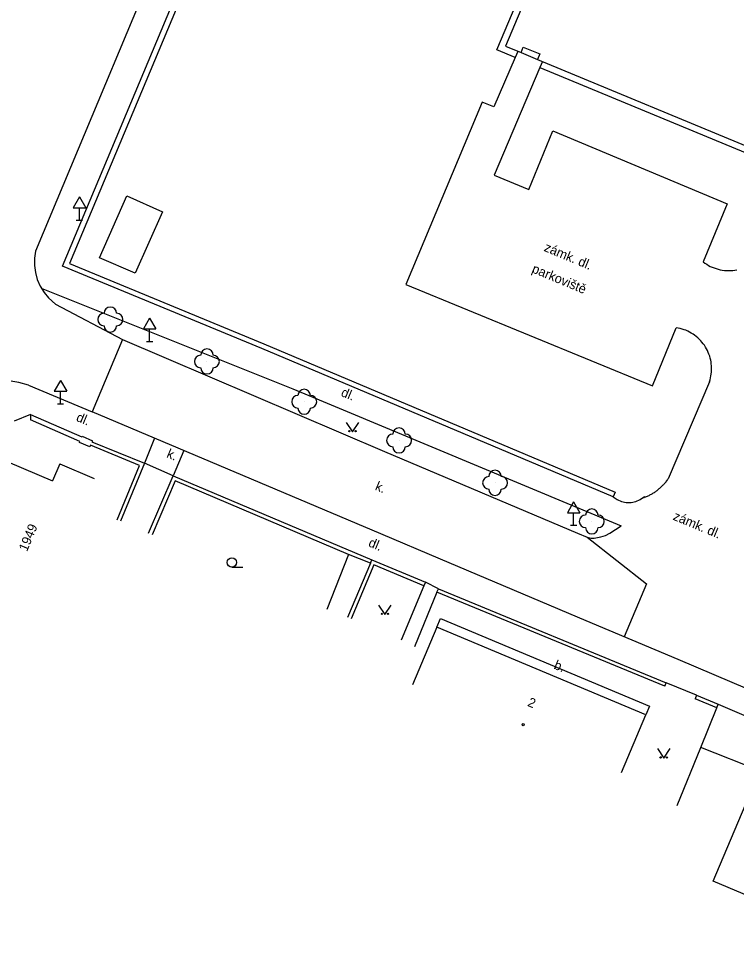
# Model space of a CAD drawing. Extents: x -584400 to -581602, y -1210894 to -1208793.
# Drawn here: x -582727.9 to -582670.6, y -1210406.4 to -1210331.3 of the extents above; entities that cross this region are included whole.
import ezdxf

# ---------------------------------------------------------------- set-up
doc = ezdxf.new("R2010")
doc.units = 0
for name, color, linetype in [('BUDOVY_MĚŘ', 7, 'Continuous'), ('POMOC_POPIS', 7, 'Continuous'), ('ROZHRANÍ_PLOCH', 7, 'Continuous'), ('ZELEŇ', 7, 'Continuous'), ('ZN_BUDOV', 7, 'Continuous'), ('ZN_DOPLŇKOVÉ', 7, 'Continuous'), ('ZN_KULTUR', 7, 'Continuous'), ('Č_POPIS_EVID', 7, 'Continuous')]:
    doc.layers.add(name, color=color, linetype=linetype)

msp = doc.modelspace()

# ---------------------------------------------------------------- linework, layer by layer
at = {"layer": 'BUDOVY_MĚŘ'}
for points in [[(-582650.92, -1210245.99), (-582652.11, -1210245.5), (-582654.83, -1210251.99), (-582666.83, -1210280.56), (-582672.22, -1210278.3), (-582679.67, -1210296.1), (-582674.28, -1210298.36), (-582686.39, -1210327.12), (-582689.05, -1210333.46), (-582687.79, -1210333.98)], [(-582686.49, -1210334.52), (-582668.62, -1210341.94), (-582664.41, -1210331.86), (-582674.66, -1210327.66)], [(-582687.79, -1210333.98), (-582687.62, -1210333.55), (-582686.31, -1210334.07), (-582686.49, -1210334.52)], [(-582687.79, -1210333.98), (-582686.49, -1210334.52)], [(-582719.29, -1210345.42), (-582716.46, -1210346.69), (-582718.65, -1210351.61), (-582721.5, -1210350.37), (-582719.29, -1210345.42)], [(-582732.63, -1210375.66), (-582728.81, -1210366.68), (-582725.24, -1210368.2)], [(-582724.66, -1210366.84), (-582725.24, -1210368.2)], [(-582724.66, -1210366.84), (-582721.9, -1210368.01)], [(-582699.84, -1210374.79), (-582701.59, -1210374.1), (-582703.33, -1210378.47)], [(-582699.84, -1210374.79), (-582701.66, -1210379.12)], [(-582679.77, -1210391.51), (-582677.83, -1210386.9), (-582694.54, -1210379.89), (-582696.48, -1210384.5)], [(-582654.16, -1210397.52), (-582657.89, -1210406.35), (-582672.45, -1210400.2), (-582668.72, -1210391.37)]]:
    msp.add_lwpolyline(points, dxfattribs=at)
at = {"layer": 'ROZHRANÍ_PLOCH'}
for points in [[(-582665.23, -1210206.02), (-582665.67, -1210206.18), (-582666.09, -1210206.41), (-582666.46, -1210206.71), (-582666.78, -1210207.06), (-582666.97, -1210207.36), (-582670.64, -1210215.81), (-582689.2, -1210260.36), (-582714.32, -1210320.47), (-582726.61, -1210349.84), (-582726.69, -1210350.41), (-582726.69, -1210350.99), (-582726.61, -1210351.56), (-582726.46, -1210352.12), (-582726.23, -1210352.64), (-582725.92, -1210353.14), (-582725.56, -1210353.58), (-582724.99, -1210354.08), (-582719.66, -1210356.9)], [(-582686.31, -1210335.17), (-582668.34, -1210342.6), (-582663.71, -1210331.56), (-582673.97, -1210327.39), (-582663.63, -1210302.71), (-582662.88, -1210303.02), (-582662.23, -1210301.56), (-582660.12, -1210296.38)], [(-582688.27, -1210334.38), (-582689.74, -1210333.76), (-582687.9, -1210329.39)], [(-582688.05, -1210333.88), (-582688.27, -1210334.38), (-582689.97, -1210338.3), (-582690.92, -1210337.93), (-582697.02, -1210352.5), (-582677.29, -1210360.62), (-582675.4, -1210355.96)], [(-582686.1, -1210334.68), (-582686.31, -1210335.17), (-582689.95, -1210343.77), (-582687.19, -1210344.92), (-582685.25, -1210340.23), (-582671.32, -1210346.06), (-582673.25, -1210350.7), (-582673.11, -1210350.8), (-582672.97, -1210350.89), (-582672.83, -1210350.98), (-582672.68, -1210351.06), (-582672.53, -1210351.13), (-582672.37, -1210351.19), (-582672.21, -1210351.24), (-582672.05, -1210351.29), (-582671.88, -1210351.33), (-582671.72, -1210351.36), (-582671.55, -1210351.38), (-582671.38, -1210351.39), (-582671.22, -1210351.4), (-582671.05, -1210351.39), (-582670.88, -1210351.38), (-582670.71, -1210351.36), (-582670.55, -1210351.33)], [(-582726.15, -1210352.79), (-582706.03, -1210360.86), (-582679.79, -1210371.8)], [(-582672.75, -1210360.29), (-582672.7, -1210360.14), (-582672.66, -1210359.98), (-582672.63, -1210359.82), (-582672.61, -1210359.67), (-582672.59, -1210359.5), (-582672.58, -1210359.35), (-582672.58, -1210359.18), (-582672.59, -1210359.02), (-582672.6, -1210358.86), (-582672.62, -1210358.7), (-582672.65, -1210358.55), (-582672.69, -1210358.39), (-582672.73, -1210358.24), (-582672.79, -1210358.08), (-582672.84, -1210357.94), (-582672.91, -1210357.79), (-582672.98, -1210357.65), (-582673.06, -1210357.51), (-582673.15, -1210357.37), (-582673.25, -1210357.24), (-582673.35, -1210357.12), (-582673.45, -1210357), (-582673.56, -1210356.88), (-582673.68, -1210356.77), (-582673.8, -1210356.67), (-582673.93, -1210356.57), (-582674.06, -1210356.47), (-582674.2, -1210356.39), (-582674.34, -1210356.31), (-582674.48, -1210356.24), (-582674.63, -1210356.17), (-582674.78, -1210356.12), (-582674.93, -1210356.07), (-582675.09, -1210356.02), (-582675.24, -1210355.99), (-582675.4, -1210355.96)], [(-582719.66, -1210356.9), (-582722.07, -1210362.68)], [(-582719.66, -1210356.9), (-582698.72, -1210365.85), (-582683.3, -1210372.39), (-582682.51, -1210372.7)], [(-582727.17, -1210360.56), (-582727.92, -1210360.34), (-582729.02, -1210360.15), (-582729.52, -1210360.23), (-582730, -1210360.39), (-582730.44, -1210360.62), (-582730.85, -1210360.92), (-582731.2, -1210361.29), (-582731.49, -1210361.7), (-582731.62, -1210361.93)], [(-582727.17, -1210360.56), (-582722.07, -1210362.68)], [(-582672.75, -1210360.29), (-582676.06, -1210368.04)], [(-582717.08, -1210364.78), (-582722.07, -1210362.68)], [(-582717.08, -1210364.78), (-582717.9, -1210366.8)], [(-582675.26, -1210382.48), (-582682.59, -1210379.39), (-582694.24, -1210374.46), (-582699.01, -1210372.44), (-582717.08, -1210364.78)], [(-582714.74, -1210365.77), (-582715.6, -1210367.79)], [(-582678.03, -1210369.54), (-582677.96, -1210369.52), (-582677.9, -1210369.49), (-582677.83, -1210369.47), (-582677.77, -1210369.44), (-582677.7, -1210369.42), (-582677.64, -1210369.39), (-582677.57, -1210369.36), (-582677.51, -1210369.33), (-582677.45, -1210369.29), (-582677.39, -1210369.26), (-582677.33, -1210369.23), (-582677.27, -1210369.19), (-582677.21, -1210369.15), (-582677.15, -1210369.12), (-582677.09, -1210369.08), (-582677.03, -1210369.04), (-582676.98, -1210369), (-582676.92, -1210368.96), (-582676.86, -1210368.91), (-582676.81, -1210368.87), (-582676.76, -1210368.82), (-582676.7, -1210368.78), (-582676.65, -1210368.73), (-582676.6, -1210368.68), (-582676.55, -1210368.63), (-582676.5, -1210368.58), (-582676.45, -1210368.53), (-582676.4, -1210368.48), (-582676.36, -1210368.43), (-582676.31, -1210368.38), (-582676.27, -1210368.32), (-582676.22, -1210368.27), (-582676.18, -1210368.21), (-582676.14, -1210368.16), (-582676.1, -1210368.1), (-582676.06, -1210368.04)], [(-582680.45, -1210369.47), (-582680.13, -1210369.69), (-582679.78, -1210369.85), (-582679.4, -1210369.93), (-582679.01, -1210369.92), (-582678.63, -1210369.85), (-582678.28, -1210369.69), (-582677.94, -1210369.44)], [(-582682.51, -1210372.7), (-582682.2, -1210372.77), (-582681.97, -1210372.77), (-582681.43, -1210372.68), (-582681.05, -1210372.56), (-582680.7, -1210372.39), (-582679.79, -1210371.8)], [(-582682.51, -1210372.7), (-582677.77, -1210376.42), (-582679.55, -1210380.67)], [(-582695.57, -1210376.58), (-582697.38, -1210380.92)], [(-582694.53, -1210377.11), (-582696.31, -1210381.46)], [(-582694.54, -1210379.89), (-582694.25, -1210379.2), (-582677.54, -1210386.21), (-582677.83, -1210386.9)], [(-582670.93, -1210384.31), (-582675.26, -1210382.48)], [(-582657.78, -1210389.92), (-582670.93, -1210384.31)], [(-582672.04, -1210386.06), (-582660.95, -1210390.81)]]:
    msp.add_lwpolyline(points, dxfattribs=at)
at = {"layer": 'ZELEŇ'}
for centre in [(-582720.62, -1210355.31), (-582712.9, -1210358.66), (-582705.13, -1210361.88), (-582697.55, -1210364.97), (-582689.88, -1210368.36), (-582682.15, -1210371.44)]:
    msp.add_circle(centre, 0.0005, dxfattribs=at)
for centre, start, end in [((-582720.62, -1210354.81), 0, 179.99999), ((-582721.12, -1210355.31), 89.99999, 269.99999), ((-582720.12, -1210355.31), 270, 89.99999), ((-582720.62, -1210355.81), 179.99999, 359.99999), ((-582713.4, -1210358.66), 89.99999, 269.99999), ((-582712.9, -1210358.16), 0, 179.99999), ((-582712.4, -1210358.66), 270, 89.99999), ((-582712.9, -1210359.16), 179.99999, 359.99999), ((-582705.63, -1210361.88), 89.99999, 269.99999), ((-582705.13, -1210361.38), 0, 179.99999), ((-582704.63, -1210361.88), 270, 89.99999), ((-582705.13, -1210362.38), 179.99999, 359.99999), ((-582697.55, -1210364.47), 0, 179.99999), ((-582698.05, -1210364.97), 89.99999, 269.99999), ((-582697.05, -1210364.97), 270, 89.99999), ((-582697.55, -1210365.47), 179.99999, 359.99999), ((-582689.88, -1210367.86), 0, 179.99999), ((-582690.38, -1210368.36), 89.99999, 269.99999), ((-582689.38, -1210368.36), 270, 89.99999), ((-582689.88, -1210368.86), 179.99999, 359.99999), ((-582682.65, -1210371.44), 89.99999, 269.99999), ((-582682.15, -1210370.94), 0, 179.99999), ((-582681.65, -1210371.44), 270, 89.99999), ((-582682.15, -1210371.94), 179.99999, 359.99999)]:
    msp.add_arc(centre, 0.5, start, end, dxfattribs=at)
at = {"layer": 'ZN_BUDOV'}
msp.add_circle((-582687.63, -1210387.68), 0.0875, dxfattribs=at)
at = {"layer": 'ZN_DOPLŇKOVÉ'}
for p, q in [((-582723.09, -1210345.504), (-582723.59, -1210346.37)), ((-582723.09, -1210345.504), (-582722.59, -1210346.37)), ((-582723.59, -1210346.37), (-582722.59, -1210346.37)), ((-582723.09, -1210347.37), (-582723.09, -1210346.37)), ((-582723.34, -1210347.37), (-582722.84, -1210347.37)), ((-582717.48, -1210355.194), (-582717.98, -1210356.06)), ((-582717.48, -1210355.194), (-582716.98, -1210356.06)), ((-582717.98, -1210356.06), (-582716.98, -1210356.06)), ((-582717.48, -1210357.06), (-582717.48, -1210356.06)), ((-582717.73, -1210357.06), (-582717.23, -1210357.06)), ((-582724.6, -1210360.174), (-582725.1, -1210361.04)), ((-582724.6, -1210360.174), (-582724.1, -1210361.04)), ((-582725.1, -1210361.04), (-582724.1, -1210361.04)), ((-582724.6, -1210362.04), (-582724.6, -1210361.04)), ((-582724.85, -1210362.04), (-582724.35, -1210362.04)), ((-582683.6, -1210369.884), (-582684.1, -1210370.75)), ((-582683.6, -1210369.884), (-582683.1, -1210370.75)), ((-582684.1, -1210370.75), (-582683.1, -1210370.75)), ((-582683.6, -1210371.75), (-582683.6, -1210370.75)), ((-582683.85, -1210371.75), (-582683.35, -1210371.75))]:
    msp.add_line(p, q, dxfattribs=at)
for points in [[(-582680.29, -1210369.1), (-582680.45, -1210369.47), (-582708.51, -1210357.63), (-582724.43, -1210351.05), (-582704.94, -1210304.52), (-582664.4, -1210207.91), (-582643.68, -1210216.71), (-582622.95, -1210225.44), (-582601.77, -1210234.23), (-582585.56, -1210240.97), (-582580.98, -1210242.87), (-582580.68, -1210242.98), (-582580.42, -1210243.16), (-582580.21, -1210243.41), (-582580.1, -1210243.61), (-582577, -1210249.88), (-582576.87, -1210250.39), (-582576.83, -1210250.92), (-582576.87, -1210251.5)], [(-582581.16, -1210243.28), (-582585.73, -1210241.38), (-582601.94, -1210234.64), (-582623.12, -1210225.86), (-582643.85, -1210217.12), (-582664.19, -1210208.49), (-582704.55, -1210304.68), (-582723.89, -1210350.84), (-582708.36, -1210357.26), (-582680.29, -1210369.1)], [(-582727, -1210362.9), (-582728.31, -1210363.43)], [(-582727, -1210362.9), (-582727.01, -1210363.33)], [(-582727, -1210362.9), (-582722.9, -1210364.68), (-582722.88, -1210364.63), (-582722.05, -1210364.99), (-582722.09, -1210365.08), (-582717.9, -1210366.8), (-582719.8, -1210371.43)], [(-582720.08, -1210371.31), (-582718.29, -1210366.97), (-582722.2, -1210365.36), (-582722.27, -1210365.49), (-582723.09, -1210365.14), (-582723.06, -1210365.05), (-582727.01, -1210363.33)], [(-582715.6, -1210367.79), (-582717.9, -1210366.8)], [(-582717.56, -1210372.39), (-582715.6, -1210367.79), (-582699.72, -1210374.51)], [(-582701.59, -1210374.1), (-582715.44, -1210368.19), (-582717.29, -1210372.51)], [(-582695.57, -1210376.58), (-582699.56, -1210374.91), (-582701.38, -1210379.24)], [(-582699.84, -1210374.79), (-582699.72, -1210374.51), (-582695.45, -1210376.3), (-582695.57, -1210376.58)], [(-582694.41, -1210376.84), (-582695.45, -1210376.3)], [(-582694.53, -1210377.11), (-582694.41, -1210376.84), (-582676.2, -1210384.33)], [(-582676.32, -1210384.6), (-582694.53, -1210377.11)], [(-582676.32, -1210384.6), (-582676.2, -1210384.33)], [(-582673.78, -1210385.33), (-582676.2, -1210384.33)], [(-582673.78, -1210385.33), (-582673.89, -1210385.61)], [(-582673.78, -1210385.33), (-582672.04, -1210386.06)], [(-582672.15, -1210386.33), (-582673.89, -1210385.61)], [(-582672.15, -1210386.33), (-582672.04, -1210386.06)], [(-582673.45, -1210389.52), (-582672.15, -1210386.33)], [(-582675.34, -1210394.15), (-582673.45, -1210389.52)], [(-582668.72, -1210391.37), (-582673.45, -1210389.52)]]:
    msp.add_lwpolyline(points, dxfattribs=at)
at = {"layer": 'ZN_KULTUR'}
msp.add_line((-582710.91, -1210375.095), (-582710.035, -1210375.095), dxfattribs=at)
for points in [[(-582701.77, -1210363.53), (-582701.27, -1210364.28), (-582700.77, -1210363.53)], [(-582699.18, -1210378.13), (-582698.68, -1210378.88), (-582698.18, -1210378.13)], [(-582676.9, -1210389.6), (-582676.4, -1210390.35), (-582675.9, -1210389.6)]]:
    msp.add_lwpolyline(points, dxfattribs=at)
for centre, radius in [((-582701.52, -1210364.23), 0.05), ((-582701.02, -1210364.23), 0.05), ((-582710.91, -1210374.72), 0.375), ((-582698.93, -1210378.83), 0.05), ((-582698.43, -1210378.83), 0.05), ((-582676.65, -1210390.3), 0.05), ((-582676.15, -1210390.3), 0.05)]:
    msp.add_circle(centre, radius, dxfattribs=at)

# ---------------------------------------------------------------- texts
at = {"layer": 'POMOC_POPIS'}
for s, rotation, p in [('zámk. dl.', 337.37056, (-582686.03, -1210349.81)), ('parkoviště', 337.37056, (-582687, -1210351.52)), ('dl.', 337.37841, (-582702.25, -1210361.4)), ('dl.', 337.37841, (-582723.41, -1210363.39)), ('k.', 337.37841, (-582716.18, -1210366.3)), ('k.', 337.37841, (-582699.52, -1210368.9)), ('zámk. dl.', 337.37056, (-582675.72, -1210371.29)), ('dl.', 337.37841, (-582700.06, -1210373.41)), ('b.', 337.37841, (-582685.24, -1210383.19))]:
    msp.add_text(s, height=0.75, rotation=rotation, dxfattribs=at).set_placement(p)
at = {"layer": 'Č_POPIS_EVID'}
for s, rotation, p in [('1949', 67.28816, (-582727.28, -1210373.9)), ('2', 337.24611, (-582687.34, -1210386.17))]:
    msp.add_text(s, height=0.75, rotation=rotation, dxfattribs=at).set_placement(p)

doc.saveas('drawing.dxf')
